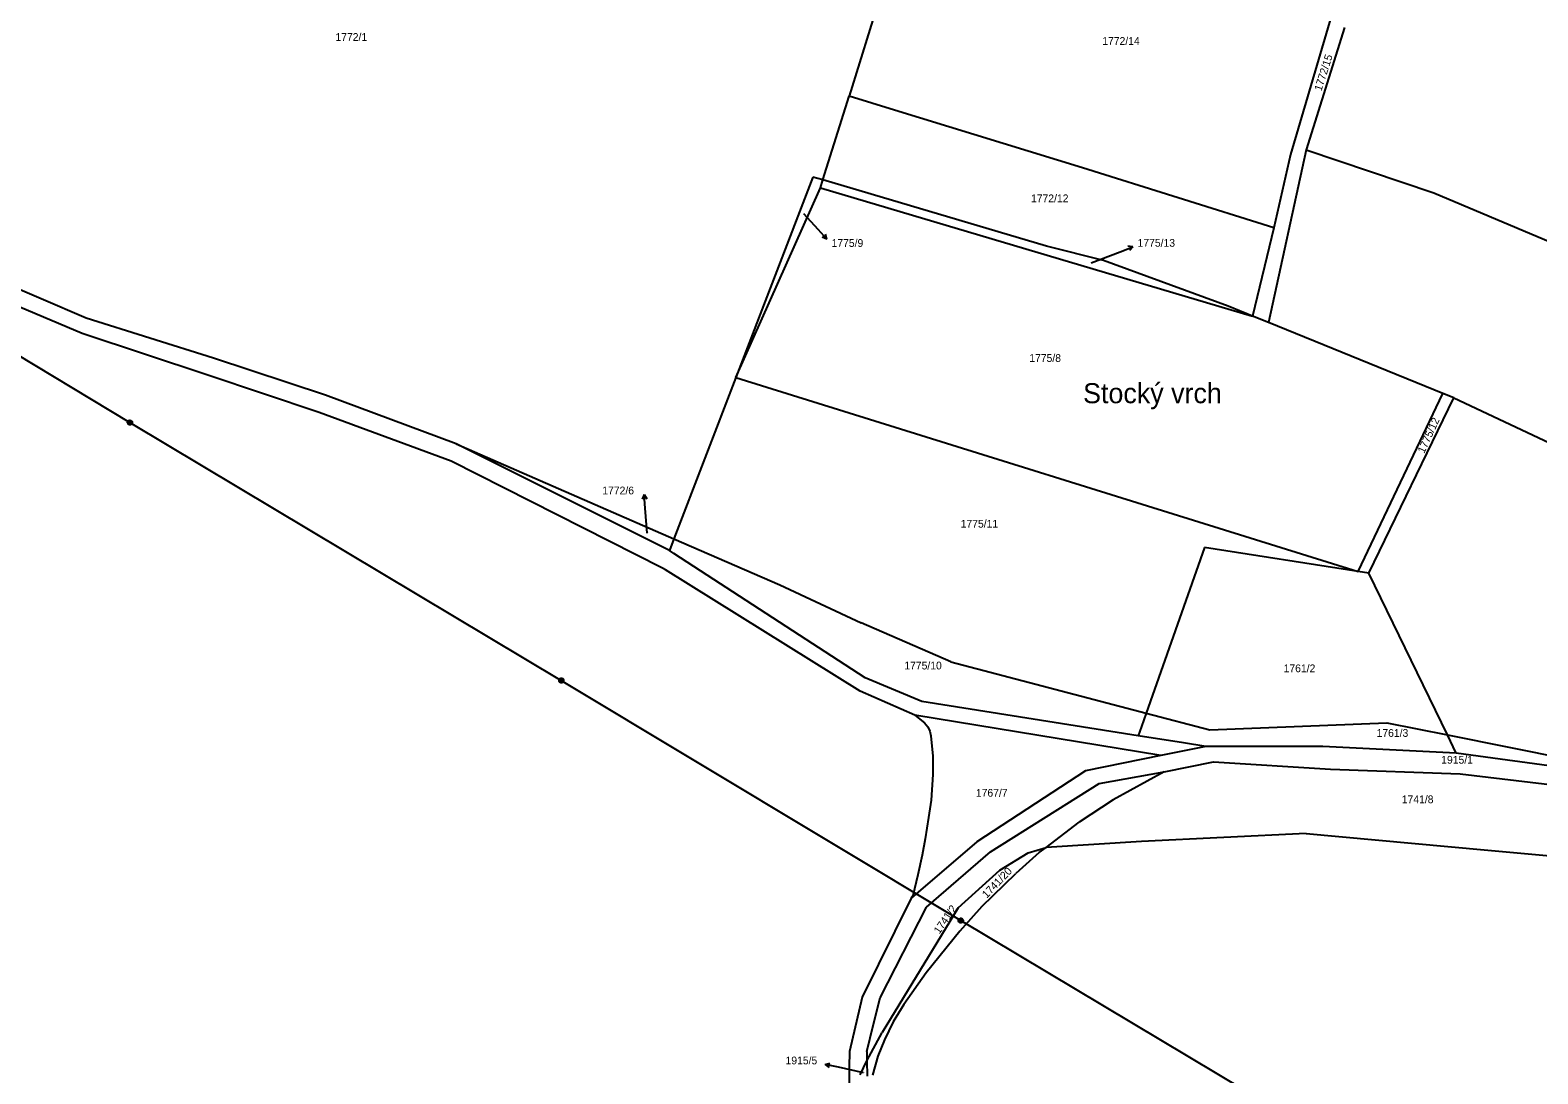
# Model space of a CAD drawing. Extents: x -795483 to -789093, y -1112258 to -1108741.
# Drawn here: x -793681.8 to -793351.3, y -1110414.4 to -1110185.6 of the extents above; entities that cross this region are included whole.
import ezdxf

# ---------------------------------------------------------------- set-up
doc = ezdxf.new("R2010")
doc.units = 0
for name, color, linetype in [('Komunikace', 7, 'Continuous'), ('Vrstva 1', 7, 'Continuous'), ('Vrstva 12', 7, 'Continuous'), ('Vrstva 14', 7, 'Continuous'), ('Vrstva 16', 7, 'Continuous'), ('Vrstva 26', 7, 'Continuous'), ('Vrstva 39', 7, 'Continuous')]:
    doc.layers.add(name, color=color, linetype=linetype)

msp = doc.modelspace()

# ---------------------------------------------------------------- linework, layer by layer
at = {"layer": 'Komunikace'}
for p, q in [((-793512.26, -1110225.81), (-793509.13, -1110229.22)), ((-793449.18, -1110236.64), (-793442.82, -1110234.18)), ((-793546.55, -1110295.86), (-793546.95, -1110290.38)), ((-793499.07, -1110414.2), (-793504.6, -1110412.99))]:
    msp.add_line(p, q, dxfattribs=at)
at = {"layer": 'Vrstva 1'}
for p, q in [((-793494.37, -1110174.58), (-793502.24, -1110200.09)), ((-793393.71, -1110172.75), (-793405.46, -1110212.91)), ((-793393.65, -1110185.05), (-793402.04, -1110211.82)), ((-793508.01, -1110218.46), (-793502.24, -1110200.09)), ((-793492.33, -1110203.13), (-793502.24, -1110200.09)), ((-793451.09, -1110215.81), (-793492.33, -1110203.13)), ((-793402.04, -1110211.82), (-793410.34, -1110249.73)), ((-793405.46, -1110212.91), (-793409.18, -1110228.97)), ((-793402.04, -1110211.82), (-793374.04, -1110221.27)), ((-793510.22, -1110217.81), (-793527.08, -1110261.76)), ((-793508.01, -1110218.46), (-793510.22, -1110217.81)), ((-793409.18, -1110228.97), (-793451.09, -1110215.81)), ((-793527.08, -1110261.76), (-793508.55, -1110220.17)), ((-793508.55, -1110220.17), (-793508.01, -1110218.46)), ((-793508.55, -1110220.17), (-793413.79, -1110248.33)), ((-793458.96, -1110232.96), (-793508.01, -1110218.46)), ((-793374.04, -1110221.27), (-793330.55, -1110239.71)), ((-793409.18, -1110228.97), (-793413.79, -1110248.33)), ((-793446.46, -1110236.12), (-793458.96, -1110232.96)), ((-793669.54, -1110248.75), (-793696.67, -1110237.11)), ((-793419.17, -1110246.14), (-793446.46, -1110236.12)), ((-793670.37, -1110252.12), (-793698.23, -1110240.34)), ((-793413.79, -1110248.33), (-793419.17, -1110246.14)), ((-793641.61, -1110257.52), (-793669.54, -1110248.75)), ((-793410.34, -1110249.73), (-793413.79, -1110248.33)), ((-793372.13, -1110265.26), (-793410.34, -1110249.73)), ((-793642.81, -1110261.24), (-793670.37, -1110252.12)), ((-793617.03, -1110265.63), (-793641.61, -1110257.52)), ((-793618.46, -1110269.45), (-793642.81, -1110261.24)), ((-793527.08, -1110261.76), (-793540.65, -1110297.13)), ((-793527.08, -1110261.76), (-793390.65, -1110304.29)), ((-793588.43, -1110276.31), (-793617.03, -1110265.63)), ((-793390.65, -1110304.29), (-793372.13, -1110265.26)), ((-793388.3, -1110304.66), (-793369.69, -1110266.25)), ((-793369.69, -1110266.25), (-793372.13, -1110265.26)), ((-793369.69, -1110266.25), (-793246.46, -1110324.04)), ((-793589.47, -1110280.14), (-793618.46, -1110269.45)), ((-793541.65, -1110299.73), (-793588.43, -1110276.31)), ((-793588.43, -1110276.31), (-793540.65, -1110297.13)), ((-793543.14, -1110303.55), (-793589.47, -1110280.14)), ((-793540.65, -1110297.13), (-793541.65, -1110299.73)), ((-793540.65, -1110297.13), (-793517.41, -1110307.25)), ((-793540.7, -1110300.35), (-793541.65, -1110299.73)), ((-793498.73, -1110327.61), (-793540.7, -1110300.35)), ((-793424.32, -1110299.02), (-793437.12, -1110335.33)), ((-793390.65, -1110304.29), (-793424.32, -1110299.02)), ((-793542.47, -1110303.97), (-793543.14, -1110303.55)), ((-793499.8, -1110330.53), (-793542.47, -1110303.97)), ((-793517.41, -1110307.25), (-793499.63, -1110315.59)), ((-793388.3, -1110304.66), (-793390.65, -1110304.29)), ((-793371.09, -1110340.12), (-793388.3, -1110304.66)), ((-793479.96, -1110324.11), (-793499.63, -1110315.59)), ((-793479.96, -1110324.11), (-793437.12, -1110335.33)), ((-793486.33, -1110332.81), (-793498.73, -1110327.61)), ((-793487.82, -1110335.8), (-793499.8, -1110330.53)), ((-793438.87, -1110340.31), (-793486.33, -1110332.81)), ((-793487.82, -1110335.8), (-793485.73, -1110337.49)), ((-793433.9, -1110344.65), (-793487.82, -1110335.8)), ((-793437.12, -1110335.33), (-793438.16, -1110338.29)), ((-793437.12, -1110335.33), (-793423.16, -1110338.99)), ((-793485.73, -1110337.49), (-793485.02, -1110338.37)), ((-793485.02, -1110338.37), (-793484.59, -1110339.29)), ((-793484.59, -1110339.29), (-793484.36, -1110340.31)), ((-793484.36, -1110340.31), (-793483.92, -1110344.79)), ((-793438.16, -1110338.29), (-793438.87, -1110340.31)), ((-793428.96, -1110341.88), (-793438.87, -1110340.31)), ((-793423.16, -1110338.99), (-793384.36, -1110337.45)), ((-793384.36, -1110337.45), (-793371.09, -1110340.12)), ((-793369.16, -1110344.1), (-793371.09, -1110340.12)), ((-793371.09, -1110340.12), (-793344.58, -1110345.46)), ((-793424.05, -1110342.65), (-793433.9, -1110344.65)), ((-793424.05, -1110342.65), (-793428.96, -1110341.88)), ((-793398.37, -1110342.68), (-793424.05, -1110342.65)), ((-793369.16, -1110344.1), (-793398.37, -1110342.68)), ((-793483.92, -1110344.79), (-793483.91, -1110348.81)), ((-793433.9, -1110344.65), (-793450.4, -1110348.01)), ((-793433.22, -1110348.21), (-793422.39, -1110346)), ((-793422.39, -1110346), (-793396.69, -1110347.65)), ((-793343.95, -1110347.53), (-793369.16, -1110344.1)), ((-793483.91, -1110348.81), (-793484.26, -1110354.44)), ((-793450.4, -1110348.01), (-793474.28, -1110363.55)), ((-793447.46, -1110350.76), (-793433.22, -1110348.21)), ((-793433.22, -1110348.21), (-793444.36, -1110354.34)), ((-793396.69, -1110347.65), (-793368.28, -1110348.67)), ((-793368.28, -1110348.67), (-793341.26, -1110351.89)), ((-793471.25, -1110365.79), (-793447.46, -1110350.76)), ((-793484.26, -1110354.44), (-793484.83, -1110358.25)), ((-793444.36, -1110354.34), (-793451.83, -1110359.27)), ((-793484.83, -1110358.25), (-793485.55, -1110362.94)), ((-793459.09, -1110364.8), (-793451.83, -1110359.27)), ((-793485.55, -1110362.94), (-793486.23, -1110366.52)), ((-793438.18, -1110363.47), (-793459.09, -1110364.8)), ((-793402.07, -1110361.76), (-793438.18, -1110363.47)), ((-793402.07, -1110361.76), (-793363.01, -1110365.31)), ((-793474.28, -1110363.55), (-793488.63, -1110375.94)), ((-793486.23, -1110366.52), (-793487.18, -1110370.79)), ((-793485.31, -1110377.86), (-793471.25, -1110365.79)), ((-793469.21, -1110369.8), (-793462.97, -1110365.95)), ((-793460.56, -1110365.92), (-793465.71, -1110370.52)), ((-793462.97, -1110365.95), (-793459.09, -1110364.8)), ((-793460.56, -1110365.92), (-793459.09, -1110364.8)), ((-793363.01, -1110365.31), (-793342.28, -1110367.24)), ((-793478.36, -1110378.02), (-793469.21, -1110369.8)), ((-793487.18, -1110370.79), (-793488.31, -1110375.43)), ((-793473.18, -1110377.76), (-793465.71, -1110370.52)), ((-793488.63, -1110375.94), (-793499.39, -1110397.63)), ((-793488.31, -1110375.43), (-793488.63, -1110375.94)), ((-793495.44, -1110397.8), (-793485.31, -1110377.86)), ((-793478.36, -1110378.02), (-793495.04, -1110405.36)), ((-793473.18, -1110377.76), (-793477.99, -1110383.18)), ((-793477.99, -1110383.18), (-793485.34, -1110392.27)), ((-793485.34, -1110392.27), (-793490.27, -1110399.21)), ((-793499.39, -1110397.63), (-793502.16, -1110409.54)), ((-793496.95, -1110403.8), (-793495.44, -1110397.8)), ((-793490.27, -1110399.21), (-793492.6, -1110403)), ((-793492.6, -1110403), (-793494.51, -1110406.95)), ((-793498.4, -1110409.57), (-793496.95, -1110403.8)), ((-793498.36, -1110411.58), (-793495.04, -1110405.36)), ((-793502.16, -1110409.54), (-793502.21, -1110412.98)), ((-793498.4, -1110409.57), (-793498.36, -1110411.58)), ((-793494.51, -1110406.95), (-793495.96, -1110410.56)), ((-793502.21, -1110412.98), (-793502.32, -1110420.78)), ((-793499.84, -1110414.67), (-793498.36, -1110411.58)), ((-793498.36, -1110411.58), (-793498.28, -1110414.97)), ((-793495.96, -1110410.56), (-793497.13, -1110414.69))]:
    msp.add_line(p, q, dxfattribs=at)
at = {"layer": 'Vrstva 12'}
for p, q in [((-793746.86, -1110219.32), (-793659.92, -1110271.64)), ((-793659.92, -1110271.64), (-793565.34, -1110328.18)), ((-793565.34, -1110328.18), (-793477.78, -1110380.82)), ((-793477.78, -1110380.82), (-793402.18, -1110425.94))]:
    msp.add_line(p, q, dxfattribs=at)
at = {"layer": 'Vrstva 16'}
for p, q in [((-793509.13, -1110229.22), (-793507.1, -1110231.43)), ((-793507.1, -1110231.43), (-793508.15, -1110231.03)), ((-793507.1, -1110231.43), (-793507.41, -1110230.35)), ((-793442.82, -1110234.18), (-793440.02, -1110233.1)), ((-793440.02, -1110233.1), (-793441.13, -1110232.99)), ((-793440.02, -1110233.1), (-793440.77, -1110233.93)), ((-793547.17, -1110287.39), (-793547.59, -1110288.42)), ((-793546.95, -1110290.38), (-793547.17, -1110287.39)), ((-793547.17, -1110287.39), (-793546.6, -1110288.35)), ((-793507.53, -1110412.35), (-793506.45, -1110412.07)), ((-793504.6, -1110412.99), (-793507.53, -1110412.35)), ((-793507.53, -1110412.35), (-793506.66, -1110413.05))]:
    msp.add_line(p, q, dxfattribs=at)
at = {"layer": 'Vrstva 26'}
for p, q in [((-793660.42, -1110271.54), (-793660.32, -1110271.34)), ((-793660.42, -1110271.74), (-793660.42, -1110271.54)), ((-793660.32, -1110271.94), (-793660.42, -1110271.74)), ((-793660.32, -1110271.34), (-793660.22, -1110271.24)), ((-793660.22, -1110272.04), (-793660.32, -1110271.94)), ((-793660.22, -1110271.24), (-793660.02, -1110271.14)), ((-793660.22, -1110271.44), (-793660.22, -1110271.84)), ((-793660.22, -1110271.84), (-793660.02, -1110271.94)), ((-793660.02, -1110272.14), (-793660.22, -1110272.04)), ((-793660.02, -1110271.14), (-793659.82, -1110271.14)), ((-793660.02, -1110271.94), (-793660.02, -1110271.34)), ((-793660.02, -1110271.34), (-793659.82, -1110271.34)), ((-793659.82, -1110272.14), (-793660.02, -1110272.14)), ((-793659.82, -1110271.14), (-793659.62, -1110271.24)), ((-793659.82, -1110271.34), (-793659.82, -1110271.94)), ((-793659.82, -1110271.94), (-793659.62, -1110271.84)), ((-793659.62, -1110272.04), (-793659.82, -1110272.14)), ((-793659.62, -1110271.24), (-793659.52, -1110271.34)), ((-793659.62, -1110271.84), (-793659.62, -1110271.44)), ((-793659.52, -1110271.94), (-793659.62, -1110272.04)), ((-793659.52, -1110271.34), (-793659.42, -1110271.54)), ((-793659.42, -1110271.74), (-793659.52, -1110271.94)), ((-793659.42, -1110271.54), (-793659.42, -1110271.74)), ((-793565.84, -1110328.08), (-793565.74, -1110327.88)), ((-793565.84, -1110328.28), (-793565.84, -1110328.08)), ((-793565.74, -1110328.48), (-793565.84, -1110328.28)), ((-793565.74, -1110327.88), (-793565.64, -1110327.78)), ((-793565.64, -1110328.58), (-793565.74, -1110328.48)), ((-793565.64, -1110327.78), (-793565.44, -1110327.68)), ((-793565.64, -1110327.98), (-793565.64, -1110328.38)), ((-793565.64, -1110328.38), (-793565.44, -1110328.48)), ((-793565.44, -1110328.68), (-793565.64, -1110328.58)), ((-793565.44, -1110327.68), (-793565.24, -1110327.68)), ((-793565.44, -1110328.48), (-793565.44, -1110327.88)), ((-793565.44, -1110327.88), (-793565.24, -1110327.88)), ((-793565.24, -1110328.68), (-793565.44, -1110328.68)), ((-793565.24, -1110327.68), (-793565.04, -1110327.78)), ((-793565.24, -1110327.88), (-793565.24, -1110328.48)), ((-793565.24, -1110328.48), (-793565.04, -1110328.38)), ((-793565.04, -1110328.58), (-793565.24, -1110328.68)), ((-793565.04, -1110327.78), (-793564.94, -1110327.88)), ((-793565.04, -1110328.38), (-793565.04, -1110327.98)), ((-793564.94, -1110328.48), (-793565.04, -1110328.58)), ((-793564.94, -1110327.88), (-793564.84, -1110328.08)), ((-793564.84, -1110328.28), (-793564.94, -1110328.48)), ((-793564.84, -1110328.08), (-793564.84, -1110328.28)), ((-793478.28, -1110380.72), (-793478.18, -1110380.52)), ((-793478.28, -1110380.92), (-793478.28, -1110380.72)), ((-793478.18, -1110381.12), (-793478.28, -1110380.92)), ((-793478.18, -1110380.52), (-793478.08, -1110380.42)), ((-793478.08, -1110381.22), (-793478.18, -1110381.12)), ((-793478.08, -1110380.42), (-793477.88, -1110380.32)), ((-793478.08, -1110380.62), (-793478.08, -1110381.02)), ((-793478.08, -1110381.02), (-793477.88, -1110381.12)), ((-793477.88, -1110381.32), (-793478.08, -1110381.22)), ((-793477.88, -1110380.32), (-793477.68, -1110380.32)), ((-793477.88, -1110381.12), (-793477.88, -1110380.52)), ((-793477.88, -1110380.52), (-793477.68, -1110380.52)), ((-793477.68, -1110381.32), (-793477.88, -1110381.32)), ((-793477.68, -1110380.32), (-793477.48, -1110380.42)), ((-793477.68, -1110380.52), (-793477.68, -1110381.12)), ((-793477.68, -1110381.12), (-793477.48, -1110381.02)), ((-793477.48, -1110381.22), (-793477.68, -1110381.32)), ((-793477.48, -1110380.42), (-793477.38, -1110380.52)), ((-793477.48, -1110381.02), (-793477.48, -1110380.62)), ((-793477.38, -1110381.12), (-793477.48, -1110381.22)), ((-793477.38, -1110380.52), (-793477.28, -1110380.72)), ((-793477.28, -1110380.92), (-793477.38, -1110381.12)), ((-793477.28, -1110380.72), (-793477.28, -1110380.92))]:
    msp.add_line(p, q, dxfattribs=at)

# ---------------------------------------------------------------- texts
at = {"layer": 'Vrstva 14'}
for s, height, p in [('1772/1', 1.7, (-793614.86, -1110187.97)), ('1772/14', 1.7, (-793446.76, -1110188.84)), ('1772/12', 1.7, (-793462.38, -1110223.34)), ('1775/9', 0.1, (-793512.26, -1110225.81)), ('1775/13', 0.1, (-793449.18, -1110236.64)), ('1775/8', 1.7, (-793462.76, -1110258.35)), ('1775/11', 1.7, (-793477.8, -1110294.69)), ('1772/6', 0.1, (-793546.55, -1110295.86)), ('1775/10', 1.7, (-793490.15, -1110325.77)), ('1761/2', 1.7, (-793407, -1110326.38)), ('1761/3', 1.7, (-793386.62, -1110340.55)), ('1915/1', 1.7, (-793372.45, -1110346.43)), ('1767/7', 1.7, (-793474.46, -1110353.68)), ('1741/8', 1.7, (-793381.1, -1110355.1)), ('1915/5', 0.1, (-793499.07, -1110414.2))]:
    msp.add_text(s, height=height, dxfattribs=at).set_placement(p)
for s, rotation, p in [('1772/15', 72.2773, (-793398.72, -1110199.09)), ('1775/12', 65.3869, (-793376.18, -1110278.52)), ('1741/20', 45.9899, (-793472.09, -1110376.05)), ('1741/2', 55.4392, (-793482.46, -1110383.9))]:
    msp.add_text(s, height=1.7, rotation=rotation, dxfattribs=at).set_placement(p)
at = {"layer": 'Vrstva 16'}
for s, p in [('1775/9', (-793506.1, -1110233.13)), ('1775/13', (-793439.02, -1110233.1)), ('1772/6', (-793556.36, -1110287.39)), ('1915/5', (-793516.19, -1110412.35))]:
    msp.add_text(s, height=1.7, dxfattribs=at).set_placement(p)
at = {"layer": 'Vrstva 39'}
msp.add_text('Stocký vrch', height=4.4, dxfattribs=at).set_placement((-793450.96, -1110267.41))

doc.saveas('drawing.dxf')
